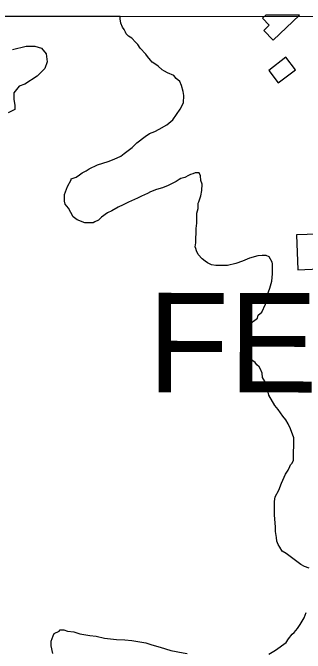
# Model space of a CAD drawing. Extents: x 3245246 to 3283090, y 806824 to 832173.
# Drawn here: x 3266064 to 3266653, y 829112 to 830400 of the extents above; entities that cross this region are included whole.
import ezdxf

# ---------------------------------------------------------------- set-up
doc = ezdxf.new("R2010")
doc.units = 0
for name, color, linetype in [('V-BLDG-OTLN', 7, 'Continuous'), ('V-GRID-FRAM', 7, 'Continuous'), ('V-SITE-VEGE', 7, 'Continuous'), ('V-TOPO-GNAM-IDEN', 7, 'Continuous')]:
    doc.layers.add(name, color=color, linetype=linetype)

msp = doc.modelspace()

# ---------------------------------------------------------------- linework, layer by layer
at = {"layer": 'V-BLDG-OTLN'}
msp.add_line((3266640.9, 830395.2), (3266573.6, 830395.2), dxfattribs=at)
for points in [[(3266573.6, 830395.2), (3266567.1, 830389.1), (3266580.4, 830375), (3266569.5, 830364.6), (3266588.1, 830345)], [(3266588.1, 830345), (3266640.9, 830395.2)]]:
    msp.add_lwpolyline(points, dxfattribs=at)
for points in [[(3266598.6, 830258.9), (3266633.3, 830285.4), (3266614, 830310.7), (3266579.3, 830284.2)], [(3266635.3, 829953.2), (3266637.9, 829883.3), (3266680.9, 829884.9), (3266678.3, 829954.8)]]:
    msp.add_lwpolyline(points, close=True, dxfattribs=at)
at = {"layer": 'V-GRID-FRAM'}
msp.add_lwpolyline([(3249428.8, 830400), (3280833.3, 830386.3), (3280833.3, 812199.6), (3249412.9, 812213.3), (3249428.8, 830400)], dxfattribs=at)
at = {"layer": 'V-SITE-VEGE'}
for points in [[(3266660.7, 829282.9), (3266651.2, 829286.7), (3266644.1, 829290.3), (3266614.6, 829312.2), (3266606.3, 829317.1), (3266601.7, 829325.5), (3266598.2, 829330.3), (3266595.9, 829337.5), (3266594.8, 829344.6), (3266592.6, 829356.6), (3266592.7, 829366.1), (3266590.7, 829389.9), (3266591.1, 829417.3), (3266592.4, 829426.8), (3266599.7, 829439.8), (3266604.7, 829454.1), (3266613.3, 829471.8), (3266618.1, 829480.1), (3266621.8, 829487.2), (3266623.1, 829490.7), (3266626.7, 829494.3), (3266629.1, 829500.2), (3266629.8, 829545.4), (3266622.9, 829563.4), (3266618.3, 829573), (3266613.6, 829581.4), (3266607.7, 829588.6), (3266598.4, 829601.9), (3266591.4, 829610.3), (3266579.7, 829630.7), (3266576.4, 829646.2), (3266574.1, 829654.6), (3266567.1, 829666.6), (3266566.1, 829675), (3266562.6, 829683.4), (3266560.3, 829688.2), (3266555.6, 829691.8), (3266552.1, 829696.6), (3266547.4, 829700.3), (3266540.3, 829705.1), (3266535.7, 829717.1), (3266531, 829724.3), (3266527.6, 829732.7), (3266527.8, 829752.9), (3266532.7, 829761.2), (3266535.2, 829765.9), (3266543.6, 829774.2), (3266548.5, 829780), (3266556.9, 829785.9), (3266558.2, 829791.8), (3266565.4, 829797.7), (3266572.8, 829814.3), (3266574.1, 829826.2), (3266581.6, 829846.3), (3266585.3, 829860.5), (3266586.7, 829874.8), (3266587, 829895.1), (3266585.9, 829898.6), (3266580.1, 829909.5), (3266574.1, 829911.9), (3266565.8, 829912), (3266557.4, 829911), (3266540.7, 829906.4), (3266526.3, 829900.7), (3266513.2, 829896.1), (3266496.4, 829891.6), (3266472.6, 829891.9), (3266464.3, 829893.2), (3266456, 829896.9), (3266451.3, 829900.5), (3266445.4, 829905.4), (3266437.2, 829913.8), (3266433.7, 829921), (3266432.6, 829925.8), (3266431.4, 829929.4), (3266432.7, 829937.7), (3266433.1, 829966.3), (3266434.5, 829977), (3266434.8, 829997.2), (3266437.3, 830006.7), (3266437.4, 830017.5), (3266438.7, 830019.8), (3266442.4, 830031.7), (3266444.9, 830042.4), (3266445.1, 830055.5), (3266442.8, 830062.6), (3266441.8, 830072.2), (3266439.5, 830078.2), (3266431.1, 830078.3), (3266426.3, 830076), (3266421.6, 830074.9), (3266417.9, 830072.5), (3266410.8, 830069.1), (3266402.4, 830066.8), (3266398.8, 830064.5), (3266392.8, 830061), (3266389.2, 830058.6), (3266377.2, 830052.8), (3266365.2, 830048.2), (3266353.2, 830044.8), (3266341.3, 830040.2), (3266335.3, 830036.7), (3266323.3, 830031), (3266314.9, 830027.5), (3266302.9, 830021.7), (3266296.9, 830019.4), (3266286.1, 830013.6), (3266276.5, 830009), (3266263.3, 830002), (3266254.9, 829997.4), (3266242.9, 829989.2), (3266236.8, 829983.3), (3266229.6, 829979.9), (3266226, 829977.5), (3266209.4, 829977.8), (3266194, 829983.9), (3266185.7, 829990), (3266176.4, 830006.8), (3266169.4, 830015.2), (3266168.3, 830021.2), (3266168.5, 830034.3), (3266174.6, 830050.9), (3266182, 830063.9), (3266182, 830066.3), (3266185.6, 830067.4), (3266191.6, 830069.7), (3266198.8, 830074.4), (3266203.6, 830077.9), (3266212, 830082.5), (3266218, 830086), (3266234.8, 830094.1), (3266256.3, 830101), (3266268.3, 830105.6), (3266281.5, 830111.4), (3266288.7, 830117.2), (3266304.4, 830128.9), (3266314, 830138.3), (3266330.9, 830151.2), (3266339.3, 830157), (3266350.1, 830161.6), (3266358.5, 830166.3), (3266374.1, 830174.4), (3266386.2, 830184.9), (3266400.8, 830206.2), (3266408.1, 830219.2), (3266408.3, 830233.5), (3266407.2, 830241.8), (3266403.8, 830253.8), (3266400.3, 830262.2), (3266393.3, 830268.2), (3266388.6, 830274.2), (3266375.6, 830279.2), (3266369.7, 830282.8), (3266364.9, 830285.3), (3266356.7, 830292.6), (3266352, 830296.2), (3266344.9, 830301.1), (3266341.4, 830304.7), (3266335.5, 830311.9), (3266332, 830316.7), (3266320.3, 830328.8), (3266315.6, 830336), (3266310.9, 830340.8), (3266303.9, 830349.3), (3266296.8, 830353), (3266292.1, 830357.8), (3266290.9, 830361.4), (3266288.6, 830366.2), (3266285.1, 830371), (3266281.7, 830379.4), (3266280.6, 830387.7), (3266280.4, 830392.7), (3265995.3, 830392.8)], [(3266064, 830326.3), (3266090.9, 830333.1), (3266108.8, 830333.1), (3266122.2, 830328.6), (3266131.2, 830317.4), (3266133.4, 830301.7), (3266129, 830288.2), (3266113.3, 830272.5), (3266088.6, 830256.8), (3266077.4, 830252.4), (3266066.2, 830238.9), (3266066.2, 830225.5), (3266068.5, 830214.2), (3266068.5, 830205.3), (3266055, 830198.6)], [(3266579.6, 829110.2), (3266592.9, 829118.3), (3266614.5, 829133.5), (3266619.4, 829140.6), (3266626.6, 829150), (3266630.3, 829153.5), (3266637.5, 829161.8), (3266642.4, 829170), (3266650.9, 829183), (3266654.7, 829193.7)], [(3266144.9, 829111.5), (3266141.5, 829127), (3266141.6, 829136.5), (3266145.4, 829147.2), (3266147.8, 829151.9), (3266157.4, 829156.6), (3266159.8, 829158.9), (3266167, 829158.8), (3266174.1, 829156.3), (3266187.2, 829154.9), (3266199, 829151.2), (3266219.2, 829147.4), (3266232.3, 829146), (3266248.9, 829142.2), (3266272.7, 829139.5), (3266289.4, 829139.2), (3266303.7, 829137.8), (3266312, 829136.5), (3266332.2, 829132.7), (3266344, 829128.9), (3266360.6, 829123.9), (3266382, 829117.7), (3266406.9, 829112.6), (3266415.3, 829111.3)]]:
    msp.add_lwpolyline(points, dxfattribs=at)

# ---------------------------------------------------------------- texts
at = {"layer": 'V-TOPO-GNAM-IDEN'}
msp.add_text('FELICIANA', height=200, rotation=359.8956, dxfattribs=at).set_placement((3266335.7, 829636.9))

doc.saveas('drawing.dxf')
